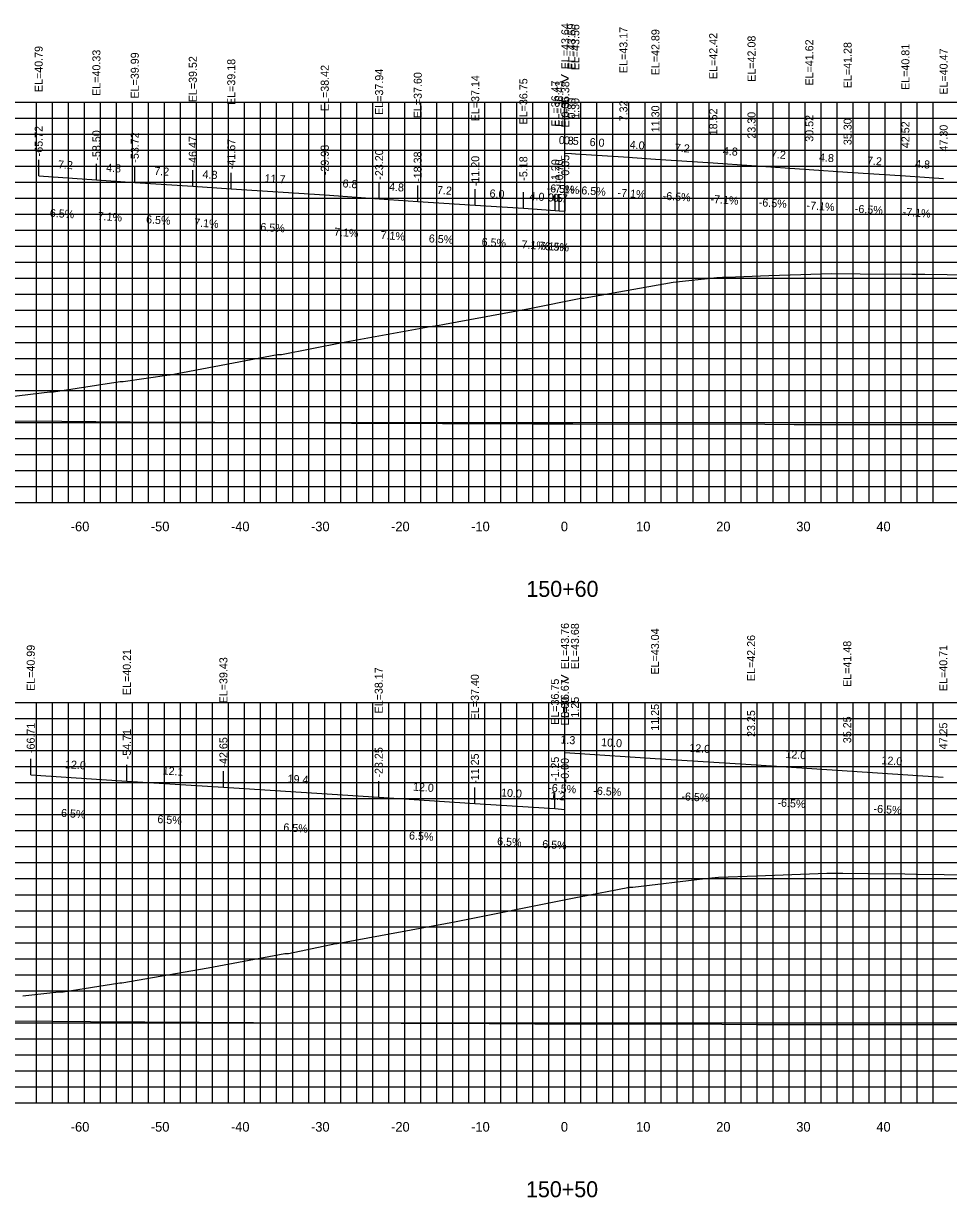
# Model space of a CAD drawing. Extents: x 1800880 to 1818864, y 245271 to 250560.
# Drawn here: x 1809680.8 to 1809796.4, y 249637.4 to 249784.1 of the extents above; entities that cross this region are included whole.
import ezdxf

# ---------------------------------------------------------------- set-up
doc = ezdxf.new("R2010")
doc.units = 0
for name, color, linetype in [('ANNO-TXT', 7, 'Continuous'), ('AXIS', 7, 'Continuous'), ('CL-CNST', 7, 'Continuous'), ('DESIGN - DRAINAGE - Bridges', 7, 'Continuous'), ('Level 32', 7, 'Continuous'), ('Level 37', 7, 'Continuous'), ('Level 46', 7, 'Continuous'), ('Level 62', 7, 'Continuous'), ('SHT-BDR', 7, 'Continuous')]:
    doc.layers.add(name, color=color, linetype=linetype)

msp = doc.modelspace()

# ---------------------------------------------------------------- linework, layer by layer
at = {"layer": 'AXIS'}
for points in [[(1809748.51, 249767.86), (1809749.26, 249767.81), (1809749.76, 249767.77), (1809755.77, 249767.39), (1809759.76, 249767.1), (1809766.98, 249766.64), (1809771.76, 249766.3), (1809778.98, 249765.83), (1809783.76, 249765.49), (1809790.98, 249765.03), (1809795.75, 249764.69)], [(1809748.46, 249692.98), (1809749.71, 249692.9), (1809759.71, 249692.25), (1809771.71, 249691.47), (1809783.71, 249690.7), (1809795.71, 249689.92)]]:
    msp.add_lwpolyline(points, dxfattribs=at)
at = {"layer": 'CL-CNST'}
for points in [[(1809678.98, 249737.43), (1809684.13, 249738.05), (1809684.39, 249738.05), (1809684.61, 249738.05), (1809692.9, 249739.33), (1809693.29, 249739.34), (1809699.04, 249740.18), (1809699.16, 249740.17), (1809712.57, 249742.69), (1809712.95, 249742.69), (1809713.05, 249742.72), (1809720.63, 249744.19), (1809731.64, 249746.18), (1809732.55, 249746.34), (1809733.43, 249746.49), (1809744.03, 249748.45), (1809750.46, 249749.75), (1809750.8, 249749.75), (1809751, 249749.76), (1809761.96, 249751.72), (1809767.43, 249752.33), (1809768.13, 249752.35), (1809768.71, 249752.37), (1809773.94, 249752.55), (1809777.9, 249752.68), (1809781.71, 249752.8), (1809785.31, 249752.78), (1809791.79, 249752.73), (1809792.64, 249752.73), (1809792.88, 249752.73), (1809793.4, 249752.72), (1809804.54, 249752.59)], [(1809680.78, 249662.57), (1809685.27, 249663.09), (1809685.6, 249663.09), (1809685.79, 249663.1), (1809692.89, 249664.2), (1809693.13, 249664.19), (1809703.91, 249666.07), (1809713.49, 249667.89), (1809713.7, 249667.88), (1809713.95, 249667.88), (1809719.83, 249669.11), (1809720.03, 249669.12), (1809734.66, 249671.81), (1809748.98, 249674.71), (1809750.05, 249674.9), (1809750.27, 249674.94), (1809756.31, 249676.13), (1809756.39, 249676.16), (1809756.73, 249676.16), (1809756.93, 249676.17), (1809765.97, 249677.25), (1809767.65, 249677.4), (1809772.42, 249677.58), (1809775.73, 249677.71), (1809781.16, 249677.92), (1809783.15, 249677.9), (1809786.34, 249677.86), (1809790.9, 249677.81), (1809792.32, 249677.8), (1809795.84, 249677.76), (1809803.93, 249677.67)]]:
    msp.add_lwpolyline(points, dxfattribs=at)
at = {"layer": 'DESIGN - DRAINAGE - Bridges'}
for p, q in [((1809598.46, 249724.22), (1809898.46, 249724.22)), ((1809688.46, 249724.16), (1809688.46, 249724.22)), ((1809698.46, 249724.16), (1809698.46, 249724.22)), ((1809708.46, 249724.16), (1809708.46, 249724.22)), ((1809718.46, 249724.16), (1809718.46, 249724.22)), ((1809728.46, 249724.16), (1809728.46, 249724.22)), ((1809738.46, 249724.16), (1809738.46, 249724.22)), ((1809748.46, 249724.16), (1809748.46, 249724.22)), ((1809758.46, 249724.16), (1809758.46, 249724.22)), ((1809768.46, 249724.16), (1809768.46, 249724.22)), ((1809778.46, 249724.16), (1809778.46, 249724.22)), ((1809788.46, 249724.16), (1809788.46, 249724.22)), ((1809598.46, 249649.22), (1809898.46, 249649.22)), ((1809688.46, 249649.16), (1809688.46, 249649.22)), ((1809698.46, 249649.16), (1809698.46, 249649.22)), ((1809708.46, 249649.16), (1809708.46, 249649.22)), ((1809718.46, 249649.16), (1809718.46, 249649.22)), ((1809728.46, 249649.16), (1809728.46, 249649.22)), ((1809738.46, 249649.16), (1809738.46, 249649.22)), ((1809748.46, 249649.16), (1809748.46, 249649.22)), ((1809758.46, 249649.16), (1809758.46, 249649.22)), ((1809768.46, 249649.16), (1809768.46, 249649.22)), ((1809778.46, 249649.16), (1809778.46, 249649.22)), ((1809788.46, 249649.16), (1809788.46, 249649.22))]:
    msp.add_line(p, q, dxfattribs=at)
at = {"layer": 'Level 37'}
for p, q in [((1809682.74, 249765.01), (1809682.74, 249767.01)), ((1809689.95, 249764.54), (1809689.95, 249766.54)), ((1809694.74, 249764.2), (1809694.74, 249766.2)), ((1809701.99, 249763.73), (1809701.99, 249765.73)), ((1809706.79, 249763.39), (1809706.79, 249765.39)), ((1809718.47, 249762.64), (1809718.47, 249764.64)), ((1809725.26, 249762.16), (1809725.26, 249764.16)), ((1809730.08, 249761.82), (1809730.08, 249763.82)), ((1809737.26, 249761.35), (1809737.26, 249763.35)), ((1809743.27, 249760.97), (1809743.27, 249762.97)), ((1809747.26, 249760.68), (1809747.26, 249762.68)), ((1809747.75, 249760.65), (1809747.75, 249762.65)), ((1809748.5, 249760.6), (1809748.5, 249762.6)), ((1809681.75, 249690.2), (1809681.75, 249692.2)), ((1809693.75, 249689.42), (1809693.75, 249691.42)), ((1809705.81, 249688.64), (1809705.81, 249690.64)), ((1809725.21, 249687.39), (1809725.21, 249689.39)), ((1809737.21, 249686.61), (1809737.21, 249688.61)), ((1809747.21, 249685.97), (1809747.21, 249687.97)), ((1809748.45, 249685.88), (1809748.45, 249687.88))]:
    msp.add_line(p, q, dxfattribs=at)
at = {"layer": 'Level 46'}
for p, q in [((1809598.46, 249774.22), (1809898.46, 249774.22)), ((1809682.46, 249724.22), (1809682.46, 249774.22)), ((1809684.46, 249724.22), (1809684.46, 249774.22)), ((1809686.46, 249724.22), (1809686.46, 249774.22)), ((1809688.46, 249724.22), (1809688.46, 249774.22)), ((1809690.46, 249724.22), (1809690.46, 249774.22)), ((1809692.46, 249724.22), (1809692.46, 249774.22)), ((1809694.46, 249724.22), (1809694.46, 249774.22)), ((1809696.46, 249724.22), (1809696.46, 249774.22)), ((1809698.46, 249724.22), (1809698.46, 249774.22)), ((1809700.46, 249724.22), (1809700.46, 249774.22)), ((1809702.46, 249724.22), (1809702.46, 249774.22)), ((1809704.46, 249724.22), (1809704.46, 249774.22)), ((1809706.46, 249724.22), (1809706.46, 249774.22)), ((1809708.46, 249724.22), (1809708.46, 249774.22)), ((1809710.46, 249724.22), (1809710.46, 249774.22)), ((1809712.46, 249724.22), (1809712.46, 249774.22)), ((1809714.46, 249724.22), (1809714.46, 249774.22)), ((1809716.46, 249724.22), (1809716.46, 249774.22)), ((1809718.46, 249724.22), (1809718.46, 249774.22)), ((1809720.46, 249724.22), (1809720.46, 249774.22)), ((1809722.46, 249724.22), (1809722.46, 249774.22)), ((1809724.46, 249724.22), (1809724.46, 249774.22)), ((1809726.46, 249724.22), (1809726.46, 249774.22)), ((1809728.46, 249724.22), (1809728.46, 249774.22)), ((1809730.46, 249724.22), (1809730.46, 249774.22)), ((1809732.46, 249724.22), (1809732.46, 249774.22)), ((1809734.46, 249724.22), (1809734.46, 249774.22)), ((1809736.46, 249724.22), (1809736.46, 249774.22)), ((1809738.46, 249724.22), (1809738.46, 249774.22)), ((1809740.46, 249724.22), (1809740.46, 249774.22)), ((1809742.46, 249724.22), (1809742.46, 249774.22)), ((1809744.46, 249724.22), (1809744.46, 249774.22)), ((1809746.46, 249724.22), (1809746.46, 249774.22)), ((1809748.46, 249724.22), (1809748.46, 249774.22)), ((1809750.46, 249724.22), (1809750.46, 249774.22)), ((1809752.46, 249724.22), (1809752.46, 249774.22)), ((1809754.46, 249724.22), (1809754.46, 249774.22)), ((1809756.46, 249724.22), (1809756.46, 249774.22)), ((1809758.46, 249724.22), (1809758.46, 249774.22)), ((1809760.46, 249724.22), (1809760.46, 249774.22)), ((1809762.46, 249724.22), (1809762.46, 249774.22)), ((1809764.46, 249724.22), (1809764.46, 249774.22)), ((1809766.46, 249724.22), (1809766.46, 249774.22)), ((1809768.46, 249724.22), (1809768.46, 249774.22)), ((1809770.46, 249724.22), (1809770.46, 249774.22)), ((1809772.46, 249724.22), (1809772.46, 249774.22)), ((1809774.46, 249724.22), (1809774.46, 249774.22)), ((1809776.46, 249724.22), (1809776.46, 249774.22)), ((1809778.46, 249724.22), (1809778.46, 249774.22)), ((1809780.46, 249724.22), (1809780.46, 249774.22)), ((1809782.46, 249724.22), (1809782.46, 249774.22)), ((1809784.46, 249724.22), (1809784.46, 249774.22)), ((1809786.46, 249724.22), (1809786.46, 249774.22)), ((1809788.46, 249724.22), (1809788.46, 249774.22)), ((1809790.46, 249724.22), (1809790.46, 249774.22)), ((1809792.46, 249724.22), (1809792.46, 249774.22)), ((1809794.46, 249724.22), (1809794.46, 249774.22)), ((1809598.46, 249772.22), (1809898.46, 249772.22)), ((1809598.46, 249770.22), (1809898.46, 249770.22)), ((1809598.46, 249768.22), (1809898.46, 249768.22)), ((1809598.46, 249766.22), (1809898.46, 249766.22)), ((1809598.46, 249764.22), (1809898.46, 249764.22)), ((1809598.46, 249762.22), (1809898.46, 249762.22)), ((1809598.46, 249760.22), (1809898.46, 249760.22)), ((1809598.46, 249758.22), (1809898.46, 249758.22)), ((1809598.46, 249756.22), (1809898.46, 249756.22)), ((1809598.46, 249754.22), (1809898.46, 249754.22)), ((1809598.46, 249752.22), (1809898.46, 249752.22)), ((1809598.46, 249750.22), (1809898.46, 249750.22)), ((1809598.46, 249748.22), (1809898.46, 249748.22)), ((1809598.46, 249746.22), (1809898.46, 249746.22)), ((1809598.46, 249744.22), (1809898.46, 249744.22)), ((1809598.46, 249742.22), (1809898.46, 249742.22)), ((1809598.46, 249740.22), (1809898.46, 249740.22)), ((1809598.46, 249738.22), (1809898.46, 249738.22)), ((1809598.46, 249736.22), (1809898.46, 249736.22)), ((1809598.46, 249734.22), (1809898.46, 249734.22)), ((1809598.46, 249732.22), (1809898.46, 249732.22)), ((1809598.46, 249730.22), (1809898.46, 249730.22)), ((1809598.46, 249728.22), (1809898.46, 249728.22)), ((1809598.46, 249726.22), (1809898.46, 249726.22)), ((1809598.46, 249724.22), (1809898.46, 249724.22)), ((1809598.46, 249699.22), (1809898.46, 249699.22)), ((1809682.46, 249649.22), (1809682.46, 249699.22)), ((1809684.46, 249649.22), (1809684.46, 249699.22)), ((1809686.46, 249649.22), (1809686.46, 249699.22)), ((1809688.46, 249649.22), (1809688.46, 249699.22)), ((1809690.46, 249649.22), (1809690.46, 249699.22)), ((1809692.46, 249649.22), (1809692.46, 249699.22)), ((1809694.46, 249649.22), (1809694.46, 249699.22)), ((1809696.46, 249649.22), (1809696.46, 249699.22)), ((1809698.46, 249649.22), (1809698.46, 249699.22)), ((1809700.46, 249649.22), (1809700.46, 249699.22)), ((1809702.46, 249649.22), (1809702.46, 249699.22)), ((1809704.46, 249649.22), (1809704.46, 249699.22)), ((1809706.46, 249649.22), (1809706.46, 249699.22)), ((1809708.46, 249649.22), (1809708.46, 249699.22)), ((1809710.46, 249649.22), (1809710.46, 249699.22)), ((1809712.46, 249649.22), (1809712.46, 249699.22)), ((1809714.46, 249649.22), (1809714.46, 249699.22)), ((1809716.46, 249649.22), (1809716.46, 249699.22)), ((1809718.46, 249649.22), (1809718.46, 249699.22)), ((1809720.46, 249649.22), (1809720.46, 249699.22)), ((1809722.46, 249649.22), (1809722.46, 249699.22)), ((1809724.46, 249649.22), (1809724.46, 249699.22)), ((1809726.46, 249649.22), (1809726.46, 249699.22)), ((1809728.46, 249649.22), (1809728.46, 249699.22)), ((1809730.46, 249649.22), (1809730.46, 249699.22)), ((1809732.46, 249649.22), (1809732.46, 249699.22)), ((1809734.46, 249649.22), (1809734.46, 249699.22)), ((1809736.46, 249649.22), (1809736.46, 249699.22)), ((1809738.46, 249649.22), (1809738.46, 249699.22)), ((1809740.46, 249649.22), (1809740.46, 249699.22)), ((1809742.46, 249649.22), (1809742.46, 249699.22)), ((1809744.46, 249649.22), (1809744.46, 249699.22)), ((1809746.46, 249649.22), (1809746.46, 249699.22)), ((1809748.46, 249649.22), (1809748.46, 249699.22)), ((1809750.46, 249649.22), (1809750.46, 249699.22)), ((1809752.46, 249649.22), (1809752.46, 249699.22)), ((1809754.46, 249649.22), (1809754.46, 249699.22)), ((1809756.46, 249649.22), (1809756.46, 249699.22)), ((1809758.46, 249649.22), (1809758.46, 249699.22)), ((1809760.46, 249649.22), (1809760.46, 249699.22)), ((1809762.46, 249649.22), (1809762.46, 249699.22)), ((1809764.46, 249649.22), (1809764.46, 249699.22)), ((1809766.46, 249649.22), (1809766.46, 249699.22)), ((1809768.46, 249649.22), (1809768.46, 249699.22)), ((1809770.46, 249649.22), (1809770.46, 249699.22)), ((1809772.46, 249649.22), (1809772.46, 249699.22)), ((1809774.46, 249649.22), (1809774.46, 249699.22)), ((1809776.46, 249649.22), (1809776.46, 249699.22)), ((1809778.46, 249649.22), (1809778.46, 249699.22)), ((1809780.46, 249649.22), (1809780.46, 249699.22)), ((1809782.46, 249649.22), (1809782.46, 249699.22)), ((1809784.46, 249649.22), (1809784.46, 249699.22)), ((1809786.46, 249649.22), (1809786.46, 249699.22)), ((1809788.46, 249649.22), (1809788.46, 249699.22)), ((1809790.46, 249649.22), (1809790.46, 249699.22)), ((1809792.46, 249649.22), (1809792.46, 249699.22)), ((1809794.46, 249649.22), (1809794.46, 249699.22)), ((1809598.46, 249697.22), (1809898.46, 249697.22)), ((1809598.46, 249695.22), (1809898.46, 249695.22)), ((1809598.46, 249693.22), (1809898.46, 249693.22)), ((1809598.46, 249691.22), (1809898.46, 249691.22)), ((1809598.46, 249689.22), (1809898.46, 249689.22)), ((1809598.46, 249687.22), (1809898.46, 249687.22)), ((1809598.46, 249685.22), (1809898.46, 249685.22)), ((1809598.46, 249683.22), (1809898.46, 249683.22)), ((1809598.46, 249681.22), (1809898.46, 249681.22)), ((1809598.46, 249679.22), (1809898.46, 249679.22)), ((1809598.46, 249677.22), (1809898.46, 249677.22)), ((1809598.46, 249675.22), (1809898.46, 249675.22)), ((1809598.46, 249673.22), (1809898.46, 249673.22)), ((1809598.46, 249671.22), (1809898.46, 249671.22)), ((1809598.46, 249669.22), (1809898.46, 249669.22)), ((1809598.46, 249667.22), (1809898.46, 249667.22)), ((1809598.46, 249665.22), (1809898.46, 249665.22)), ((1809598.46, 249663.22), (1809898.46, 249663.22)), ((1809598.46, 249661.22), (1809898.46, 249661.22)), ((1809598.46, 249659.22), (1809898.46, 249659.22)), ((1809598.46, 249657.22), (1809898.46, 249657.22)), ((1809598.46, 249655.22), (1809898.46, 249655.22)), ((1809598.46, 249653.22), (1809898.46, 249653.22)), ((1809598.46, 249651.22), (1809898.46, 249651.22)), ((1809598.46, 249649.22), (1809898.46, 249649.22))]:
    msp.add_line(p, q, dxfattribs=at)
at = {"layer": 'Level 62'}
for points in [[(1809682.74, 249765.01), (1809689.95, 249764.54), (1809694.74, 249764.2), (1809701.99, 249763.73), (1809706.79, 249763.39), (1809718.47, 249762.64), (1809725.26, 249762.16), (1809730.08, 249761.82), (1809737.26, 249761.35), (1809743.27, 249760.97), (1809747.26, 249760.68), (1809747.75, 249760.65), (1809748.5, 249760.6)], [(1809598.46, 249735.72), (1809611.25, 249735.23), (1809623.59, 249735.11), (1809638.89, 249734.77), (1809655.22, 249734.63), (1809666.53, 249734.49), (1809685.64, 249734.37), (1809694.17, 249734.29), (1809715.32, 249734.19), (1809721.81, 249734.14), (1809744.54, 249734.06), (1809749.45, 249734.02), (1809773.42, 249733.98), (1809777.09, 249733.96), (1809802.07, 249733.96), (1809804.73, 249733.94), (1809830.55, 249733.98), (1809832.37, 249733.97), (1809858.89, 249734.05), (1809860.01, 249734.05), (1809887.13, 249734.18), (1809887.65, 249734.18), (1809898.46, 249734.24)], [(1809681.75, 249690.2), (1809693.75, 249689.42), (1809705.81, 249688.64), (1809725.21, 249687.39), (1809737.21, 249686.61), (1809747.21, 249685.97), (1809748.45, 249685.88)], [(1809598.46, 249660.63), (1809606.04, 249660.34), (1809616.86, 249660.23), (1809633.77, 249659.85), (1809648.89, 249659.73), (1809661.5, 249659.57), (1809679.62, 249659.45), (1809689.23, 249659.36), (1809709.56, 249659.26), (1809716.96, 249659.21), (1809738.99, 249659.13), (1809744.69, 249659.08), (1809768.06, 249659.04), (1809772.42, 249659.02), (1809796.88, 249659.01), (1809800.15, 249658.99), (1809825.51, 249659.03), (1809827.88, 249659.01), (1809854, 249659.1), (1809855.61, 249659.09), (1809882.37, 249659.22), (1809883.34, 249659.22), (1809898.46, 249659.3)]]:
    msp.add_lwpolyline(points, dxfattribs=at)

# ---------------------------------------------------------------- texts
for s, p in [('-60', (1809686.75, 249720.62)), ('-50', (1809696.75, 249720.62)), ('-40', (1809706.75, 249720.62)), ('-30', (1809716.75, 249720.62)), ('-20', (1809726.75, 249720.62)), ('-10', (1809736.75, 249720.62)), ('0', (1809747.95, 249720.62)), ('10', (1809757.35, 249720.62)), ('20', (1809767.35, 249720.62)), ('30', (1809777.35, 249720.62)), ('40', (1809787.35, 249720.62)), ('-60', (1809686.75, 249645.62)), ('-50', (1809696.75, 249645.62)), ('-40', (1809706.75, 249645.62)), ('-30', (1809716.75, 249645.62)), ('-20', (1809726.75, 249645.62)), ('-10', (1809736.75, 249645.62)), ('0', (1809747.95, 249645.62)), ('10', (1809757.35, 249645.62)), ('20', (1809767.35, 249645.62)), ('30', (1809777.35, 249645.62)), ('40', (1809787.35, 249645.62))]:
    msp.add_text(s, height=1.2).set_placement(p)
at = {"layer": 'ANNO-TXT'}
for s, rotation, p in [('0.8', 356.3021, (1809747.67, 249769.01)), ('0.5', 355.9512, (1809748.3, 249768.98)), ('6.0', 356.3022, (1809751.52, 249768.76)), ('4.0', 355.9498, (1809756.52, 249768.43)), ('7.2', 356.3032, (1809762.16, 249768.05)), ('4.8', 355.948, (1809768.16, 249767.66)), ('7.2', 356.3044, (1809774.16, 249767.25)), ('7.2', 356.3023, (1809685.13, 249765.96)), ('4.8', 355.9463, (1809780.16, 249766.85)), ('7.2', 356.3055, (1809786.16, 249766.44)), ('4.8', 355.9445, (1809792.16, 249766.05)), ('4.8', 355.9497, (1809691.14, 249765.56)), ('7.2', 356.3034, (1809697.15, 249765.15)), ('4.8', 355.9481, (1809703.18, 249764.75)), ('11.7', 356.3046, (1809710.93, 249764.23)), ('6.8', 355.9453, (1809720.66, 249763.59)), ('4.8', 355.9453, (1809726.47, 249763.18)), ('7.2', 356.3073, (1809732.46, 249762.77)), ('-6.5%', 356.3021, (1809746.15, 249763)), ('-7.1%', 355.9512, (1809746.75, 249762.97)), ('-6.5%', 356.3022, (1809750.04, 249762.75)), ('6.0', 356.3073, (1809739.02, 249762.34)), ('4.0', 355.9421, (1809744.02, 249762.01)), ('0.5', 355.9421, (1809746.3, 249761.85)), ('0.7', 356.3085, (1809746.92, 249761.8)), ('-7.1%', 355.9498, (1809755.01, 249762.43)), ('-6.5%', 356.3032, (1809760.64, 249762.04)), ('-7.1%', 355.948, (1809766.61, 249761.65)), ('6.5%', 356.3023, (1809684.11, 249759.91)), ('-6.5%', 356.3044, (1809772.64, 249761.23)), ('-7.1%', 355.9463, (1809778.61, 249760.85)), ('-6.5%', 356.3055, (1809784.64, 249760.43)), ('-7.1%', 355.9445, (1809790.61, 249760.04)), ('7.1%', 355.9497, (1809690.08, 249759.52)), ('6.5%', 356.3034, (1809696.13, 249759.1)), ('7.1%', 355.9481, (1809702.13, 249758.71)), ('6.5%', 356.3046, (1809710.4, 249758.15)), ('7.1%', 355.9453, (1809719.6, 249757.55)), ('7.1%', 355.9453, (1809725.41, 249757.14)), ('6.5%', 356.3073, (1809731.44, 249756.72)), ('6.5%', 356.3073, (1809738.03, 249756.29)), ('7.1%', 355.9421, (1809743, 249755.97)), ('7.1%', 355.9421, (1809745.24, 249755.81)), ('6.5%', 356.3085, (1809745.9, 249755.76)), ('1.3', 356.2976, (1809747.87, 249694.12)), ('10.0', 356.2976, (1809752.96, 249693.79)), ('12.0', 356.2976, (1809763.96, 249693.08)), ('12.0', 356.2976, (1809686, 249691.03)), ('12.0', 356.2976, (1809775.96, 249692.3)), ('12.0', 356.2976, (1809787.96, 249691.53)), ('12.1', 356.2976, (1809698.2, 249690.24)), ('19.4', 356.2976, (1809713.8, 249689.23)), ('12.0', 356.2976, (1809729.46, 249688.22)), ('-6.5%', 356.2976, (1809746.35, 249688.1)), ('10.0', 356.2976, (1809740.46, 249687.5)), ('1.2', 356.2976, (1809746.62, 249687.11)), ('-6.5%', 356.2976, (1809751.98, 249687.74)), ('-6.5%', 356.2976, (1809762.98, 249687.03)), ('-6.5%', 356.2976, (1809774.98, 249686.25)), ('-6.5%', 356.2976, (1809786.98, 249685.48)), ('6.5%', 356.2976, (1809685.51, 249684.95)), ('6.5%', 356.2976, (1809697.54, 249684.17)), ('6.5%', 356.2976, (1809713.27, 249683.15)), ('6.5%', 356.2976, (1809728.97, 249682.13)), ('6.5%', 356.2976, (1809739.97, 249681.42)), ('6.5%', 356.2976, (1809745.6, 249681.06))]:
    msp.add_text(s, height=1, rotation=rotation, dxfattribs=at).set_placement(p)
at = {"layer": 'DESIGN - DRAINAGE - Bridges'}
for p in [(1809747.85, 249776.47), (1809747.85, 249701.47)]:
    msp.add_text('>', height=1.5, dxfattribs=at).set_placement(p)
at = {"layer": 'Level 32'}
for s, p in [('150+60', (1809743.65, 249712.42)), ('150+50', (1809743.6, 249637.42))]:
    msp.add_text(s, height=2, dxfattribs=at).set_placement(p)
at = {"layer": 'SHT-BDR'}
for s, p in [('EL=43.64', (1809749.01, 249778.33)), ('EL=43.59', (1809749.76, 249778.28)), ('EL=43.56', (1809750.26, 249778.2)), ('EL=43.17', (1809756.27, 249777.86)), ('EL=42.89', (1809760.26, 249777.58)), ('EL=42.42', (1809767.48, 249777.11)), ('EL=42.08', (1809772.26, 249776.77)), ('EL=41.62', (1809779.48, 249776.3)), ('EL=41.28', (1809784.26, 249775.97)), ('EL=40.81', (1809791.48, 249775.75)), ('EL=40.79', (1809683.24, 249775.48)), ('EL=40.33', (1809690.45, 249775.01)), ('EL=39.99', (1809695.24, 249774.68)), ('EL=39.52', (1809702.49, 249774.21)), ('EL=40.47', (1809796.25, 249775.16)), ('EL=39.18', (1809707.29, 249773.87)), ('EL=38.42', (1809718.97, 249773.11)), ('EL=37.94', (1809725.76, 249772.63)), ('EL=37.60', (1809730.58, 249772.21)), ('EL=37.14', (1809737.76, 249771.83)), ('EL=36.75', (1809743.77, 249771.44)), ('EL=36.47', (1809747.76, 249771.16)), ('EL=36.43', (1809748.25, 249771.12)), ('EL=36.38', (1809749, 249771.07)), ('0.05', (1809749.01, 249772.3)), ('0.80', (1809749.76, 249772.17)), ('1.30', (1809750.26, 249772.14)), ('7.32', (1809756.27, 249771.83)), ('11.30', (1809760.26, 249770.47)), ('18.52', (1809767.48, 249770.09)), ('23.30', (1809772.26, 249769.67)), ('30.52', (1809779.48, 249769.28)), ('-65.72', (1809683.24, 249767.46)), ('35.30', (1809784.26, 249768.86)), ('42.52', (1809791.48, 249768.48)), ('47.30', (1809796.25, 249768.06)), ('-58.50', (1809690.45, 249766.92)), ('-53.72', (1809695.24, 249766.66)), ('-46.47', (1809702.49, 249766.19)), ('-41.67', (1809707.29, 249765.85)), ('-29.98', (1809718.97, 249765.1)), ('-23.20', (1809725.76, 249764.54)), ('-18.38', (1809730.58, 249764.27)), ('-11.20', (1809737.76, 249763.73)), ('-5.18', (1809743.77, 249764.41)), ('-1.20', (1809747.76, 249764.05)), ('-0.70', (1809748.25, 249764.02)), ('0.05', (1809749, 249765.04)), ('EL=43.76', (1809748.96, 249703.4)), ('EL=43.68', (1809750.21, 249703.37)), ('EL=43.04', (1809760.21, 249702.72)), ('EL=42.26', (1809772.21, 249701.9)), ('EL=41.48', (1809784.21, 249701.17)), ('EL=40.99', (1809682.25, 249700.67)), ('EL=40.21', (1809694.25, 249700.15)), ('EL=40.71', (1809796.21, 249700.65)), ('EL=39.43', (1809706.31, 249699.12)), ('EL=38.17', (1809725.71, 249697.86)), ('EL=37.40', (1809737.71, 249697.01)), ('EL=36.75', (1809747.71, 249696.44)), ('EL=36.67', (1809748.95, 249696.36)), ('0.00', (1809748.96, 249697.34)), ('1.25', (1809750.21, 249697.34)), ('11.25', (1809760.21, 249695.7)), ('23.25', (1809772.21, 249694.92)), ('-66.71', (1809682.25, 249692.91)), ('35.25', (1809784.21, 249694.15)), ('47.25', (1809796.21, 249693.37)), ('-54.71', (1809694.25, 249692.13)), ('-42.65', (1809706.31, 249691.1)), ('-23.25', (1809725.71, 249689.85)), ('-11.25', (1809737.71, 249689.07)), ('-1.25', (1809747.71, 249689.41)), ('-0.00', (1809748.95, 249689.25))]:
    msp.add_text(s, height=1, rotation=90, dxfattribs=at).set_placement(p)

doc.saveas('drawing.dxf')
